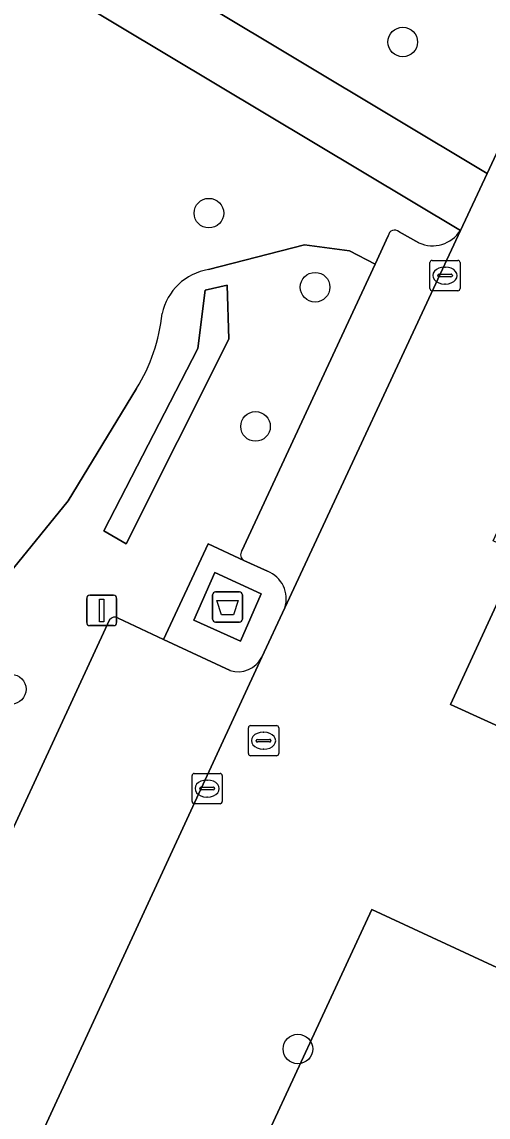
# Model space of a CAD drawing. Extents: x 160102 to 160934, y 382045 to 382923.
# Drawn here: x 160832.41 to 160847.81, y 382720.36 to 382756.55 of the extents above; entities that cross this region are included whole.
import ezdxf

# ---------------------------------------------------------------- set-up
doc = ezdxf.new("R2010")
doc.units = 0
for name, color, linetype in [('IMGEO_Afval_apart_plaats', 7, 'Continuous'), ('IMGEO_Boom', 7, 'Continuous'), ('IMGEO_Groenvoorziening', 7, 'Continuous'), ('IMGEO_Haag', 7, 'Continuous'), ('IMGEO_Kolk', 7, 'Continuous'), ('IMGEO_Lichtmast', 7, 'Continuous'), ('IMGEO_Parkeervlak_open', 7, 'Continuous'), ('IMGEO_Rijbaan_lokaal_open', 7, 'Continuous'), ('IMGEO_Rioolput', 7, 'Continuous'), ('IMGEO_Voetpad_gesloten', 7, 'Continuous'), ('IMGEO_Voetpad_open', 7, 'Continuous')]:
    doc.layers.add(name, color=color, linetype=linetype)

msp = doc.modelspace()

# ---------------------------------------------------------------- linework, layer by layer
at = {"layer": 'IMGEO_Afval_apart_plaats'}
for p, q in [((160838.711, 382736.815), (160838.711, 382737.615)), ((160838.711, 382737.615), (160838.711, 382736.815)), ((160838.811, 382737.715), (160839.601, 382737.715)), ((160839.601, 382737.715), (160838.811, 382737.715)), ((160839.701, 382737.615), (160839.701, 382736.815)), ((160839.701, 382736.815), (160839.701, 382737.615)), ((160839.601, 382736.715), (160838.811, 382736.715)), ((160838.811, 382736.715), (160839.601, 382736.715))]:
    msp.add_line(p, q, dxfattribs=at)
msp.add_lwpolyline([(160838.854, 382737.429), (160839.558, 382737.429), (160839.409, 382736.959), (160839.003, 382736.959), (160838.854, 382737.429)], dxfattribs=at)
for centre, start, end in [((160838.811, 382737.615), 90, 180), ((160838.811, 382737.615), 90, 180), ((160839.601, 382737.615), 0, 90), ((160839.601, 382737.615), 360, 90), ((160838.811, 382736.815), 180, 270), ((160838.811, 382736.815), 180, 270), ((160839.601, 382736.815), 270, 0), ((160839.601, 382736.815), 270, 0)]:
    msp.add_arc(centre, 0.1, start, end, dxfattribs=at)
at = {"layer": 'IMGEO_Boom'}
for centre in [(160844.995, 382755.882), (160838.591, 382750.227), (160842.098, 382747.781), (160840.131, 382743.18), (160832.066, 382734.498), (160841.53, 382722.612)]:
    msp.add_circle(centre, 0.489, dxfattribs=at)
at = {"layer": 'IMGEO_Groenvoorziening'}
for points in [[(160832.254, 382760.853), (160847.78, 382751.534), (160851.387, 382759.264)], [(160846.897, 382749.655), (160832.394, 382758.36), (160819.232, 382742.583)], [(160838.581, 382748.365), (160841.744, 382749.186), (160843.239, 382748.98), (160844.078, 382748.543), (160844.514, 382749.481)], [(160844.873, 382749.608), (160845.527, 382749.249)], [(160839.674, 382739.072), (160844.078, 382748.543), (160843.239, 382748.98), (160841.744, 382749.186), (160838.581, 382748.365)], [(160836.197, 382744.433), (160833.939, 382740.72), (160829.42, 382735.161), (160828.164, 382733.972)], [(160833.939, 382740.72), (160836.197, 382744.433)], [(160828.164, 382733.972), (160829.42, 382735.161), (160833.939, 382740.72)], [(160835.593, 382736.846), (160837.087, 382736.145), (160838.565, 382739.298), (160839.747, 382738.753)], [(160820.725, 382726.848), (160827.626, 382720.435), (160828.185, 382721.676), (160828.298, 382721.634), (160835.311, 382736.794)]]:
    msp.add_lwpolyline(points, dxfattribs=at)
for points in [[(160839.25, 382746.069), (160839.199, 382747.846), (160838.469, 382747.687), (160838.224, 382745.761), (160835.116, 382739.734), (160835.859, 382739.301)], [(160835.859, 382739.301), (160835.116, 382739.734), (160838.224, 382745.761), (160838.469, 382747.687), (160839.199, 382747.846), (160839.25, 382746.069)]]:
    msp.add_lwpolyline(points, close=True, dxfattribs=at)
for centre, radius, start, end in [((160844.725, 382749.456), 0.212, 45.7791, 173.1844), ((160845.981, 382750.233), 1.083, 245.2485, 327.7659), ((160838.884, 382746.505), 1.885, 99.2583, 167.6826), ((160838.884, 382746.505), 1.885, 99.2583, 167.6826), ((160831.262, 382747.502), 5.812, 328.122, 354.1211), ((160831.262, 382747.502), 5.812, 328.122, 354.1211), ((160839.865, 382738.948), 0.228, 147.0066, 238.7726), ((160835.48, 382736.67), 0.209, 57.1662, 143.7294)]:
    msp.add_arc(centre, radius, start, end, dxfattribs=at)
at = {"layer": 'IMGEO_Haag'}
msp.add_lwpolyline([(160839.25, 382746.069), (160839.199, 382747.846), (160838.469, 382747.687), (160838.224, 382745.761), (160835.116, 382739.734), (160835.859, 382739.301)], close=True, dxfattribs=at)
at = {"layer": 'IMGEO_Kolk'}
for p, q in [((160845.89, 382747.74), (160845.89, 382748.592)), ((160845.965, 382748.666), (160846.817, 382748.666)), ((160846.378, 382748.446), (160846.403, 382748.446)), ((160846.891, 382748.592), (160846.891, 382747.74)), ((160846.149, 382748.16), (160846.149, 382748.172)), ((160846.587, 382748.123), (160846.189, 382748.123)), ((160846.192, 382748.209), (160846.59, 382748.209)), ((160846.633, 382748.172), (160846.633, 382748.16)), ((160846.817, 382747.666), (160845.965, 382747.666)), ((160846.401, 382747.886), (160846.376, 382747.886)), ((160838.108, 382731.717), (160838.96, 382731.717)), ((160838.033, 382730.791), (160838.033, 382731.643)), ((160838.521, 382731.497), (160838.546, 382731.497)), ((160839.034, 382731.643), (160839.034, 382730.791)), ((160838.292, 382731.211), (160838.292, 382731.223)), ((160838.73, 382731.174), (160838.332, 382731.174)), ((160838.335, 382731.26), (160838.733, 382731.26)), ((160838.776, 382731.223), (160838.776, 382731.211)), ((160838.96, 382730.717), (160838.108, 382730.717)), ((160838.544, 382730.937), (160838.519, 382730.937))]:
    msp.add_line(p, q, dxfattribs=at)
for points in [[(160845.89, 382747.74), (160845.89, 382748.592)], [(160845.965, 382748.666), (160846.817, 382748.666)], [(160846.891, 382748.592), (160846.891, 382747.74)], [(160846.817, 382747.666), (160845.965, 382747.666)], [(160838.108, 382731.717), (160838.96, 382731.717)], [(160838.033, 382730.791), (160838.033, 382731.643)], [(160839.034, 382731.643), (160839.034, 382730.791)], [(160838.96, 382730.717), (160838.108, 382730.717)]]:
    msp.add_lwpolyline(points, dxfattribs=at)
for centre, radius, start, end in [((160845.967, 382748.59), 0.0765, 91.552, 178.448), ((160845.967, 382748.59), 0.0765, 91.552, 178.448), ((160846.815, 382748.59), 0.0765, 1.552, 88.448), ((160846.815, 382748.59), 0.0765, 1.552, 88.448), ((160846.189, 382748.169), 0.0403, 85.8775, 175.7526), ((160846.186, 382748.159), 0.0366, 178.938, 274.7102), ((160846.59, 382748.166), 0.043, 264.8664, 352.4533), ((160846.594, 382748.171), 0.0386, 1.7309, 96.639), ((160845.967, 382747.742), 0.0765, 181.552, 268.448), ((160845.967, 382747.742), 0.0765, 181.552, 268.448), ((160846.815, 382747.742), 0.0765, 271.552, 358.448), ((160846.815, 382747.742), 0.0765, 271.552, 358.448), ((160838.11, 382731.641), 0.0765, 91.552, 178.448), ((160838.11, 382731.641), 0.0765, 91.552, 178.448), ((160838.958, 382731.641), 0.0765, 1.552, 88.448), ((160838.958, 382731.641), 0.0765, 1.552, 88.448), ((160838.332, 382731.22), 0.0403, 85.8775, 175.7526), ((160838.329, 382731.21), 0.0366, 178.938, 274.7102), ((160838.733, 382731.217), 0.043, 264.8664, 352.4533), ((160838.737, 382731.222), 0.0386, 1.7309, 96.639), ((160838.11, 382730.793), 0.0765, 181.552, 268.448), ((160838.11, 382730.793), 0.0765, 181.552, 268.448), ((160838.958, 382730.793), 0.0765, 271.552, 358.448), ((160838.958, 382730.793), 0.0765, 271.552, 358.448)]:
    msp.add_arc(centre, radius, start, end, dxfattribs=at)
for centre, major_axis, ratio, start_param, end_param in [((160846.377, 382748.166), (-0.387, 0.002), 0.722429, 4.712389, 7.853982), ((160846.402, 382748.166), (-0.39, 0.002), 0.717154, 1.570796, 4.712389), ((160838.52, 382731.217), (-0.387, 0.002), 0.722429, 4.712389, 7.853982), ((160838.545, 382731.217), (-0.39, 0.002), 0.717154, 1.570796, 4.712389)]:
    msp.add_ellipse(centre, major_axis=major_axis, ratio=ratio, start_param=start_param, end_param=end_param, dxfattribs=at)
at = {"layer": 'IMGEO_Lichtmast'}
for p, q in [((160834.554, 382736.701), (160834.554, 382737.501)), ((160834.554, 382737.501), (160834.554, 382736.701)), ((160834.654, 382737.601), (160835.444, 382737.601)), ((160835.444, 382737.601), (160834.654, 382737.601)), ((160835.544, 382737.501), (160835.544, 382736.701)), ((160835.544, 382736.701), (160835.544, 382737.501)), ((160835.444, 382736.601), (160834.654, 382736.601)), ((160834.654, 382736.601), (160835.444, 382736.601))]:
    msp.add_line(p, q, dxfattribs=at)
msp.add_lwpolyline([(160834.974, 382737.476), (160835.124, 382737.476), (160835.124, 382736.726), (160834.974, 382736.726), (160834.974, 382737.476)], dxfattribs=at)
for centre, start, end in [((160834.654, 382737.501), 90, 180), ((160834.654, 382737.501), 90, 180), ((160835.444, 382737.501), 0, 90), ((160835.444, 382737.501), 360, 90), ((160834.654, 382736.701), 180, 270), ((160834.654, 382736.701), 180, 270), ((160835.444, 382736.701), 270, 0), ((160835.444, 382736.701), 270, 0)]:
    msp.add_arc(centre, 0.1, start, end, dxfattribs=at)
at = {"layer": 'IMGEO_Parkeervlak_open'}
for points in [[(160844.514, 382749.481), (160844.078, 382748.543), (160839.674, 382739.072)], [(160841.095, 382737.186), (160846.897, 382749.655)], [(160845.527, 382749.249), (160844.873, 382749.608)], [(160839.747, 382738.753), (160840.522, 382738.396)], [(160835.311, 382736.794), (160828.298, 382721.634)], [(160839.288, 382735.114), (160837.087, 382736.145), (160835.593, 382736.846)], [(160832.435, 382718.448), (160840.341, 382735.558)], [(160853.158, 382722.958), (160843.975, 382727.217), (160839.733, 382718.082), (160848.566, 382713.977), (160852.644, 382722.785)]]:
    msp.add_lwpolyline(points, dxfattribs=at)
msp.add_lwpolyline([(160859.907, 382733.781), (160848.871, 382738.983), (160846.571, 382733.999), (160857.674, 382728.939)], close=True, dxfattribs=at)
for centre, radius, start, end in [((160844.725, 382749.456), 0.212, 45.7791, 173.1844), ((160845.981, 382750.233), 1.083, 245.2485, 327.7659), ((160839.865, 382738.948), 0.228, 147.0066, 238.7726), ((160840.183, 382737.495), 0.963, 341.316, 69.3641), ((160835.48, 382736.67), 0.209, 57.1662, 143.7294), ((160839.547, 382735.97), 0.894, 253.1499, 332.5758)]:
    msp.add_arc(centre, radius, start, end, dxfattribs=at)
at = {"layer": 'IMGEO_Rijbaan_lokaal_open'}
for points in [[(160848.871, 382738.983), (160847.977, 382739.405), (160849.284, 382742.212), (160857.045, 382758.717), (160858.349, 382761.529), (160864.175, 382773.992), (160870.234, 382786.936), (160865.965, 382790.473), (160865.463, 382789.419), (160862.922, 382784.019), (160860.656, 382779.204), (160859.334, 382776.335), (160855.156, 382767.252), (160854.243, 382765.384), (160851.387, 382759.264), (160847.78, 382751.534), (160846.897, 382749.655), (160841.095, 382737.186), (160840.341, 382735.558), (160832.435, 382718.448), (160829.713, 382712.474)], [(160845.942, 382708.331), (160847.846, 382712.429), (160848.566, 382713.977), (160839.733, 382718.082), (160843.975, 382727.217), (160853.158, 382722.958), (160854.437, 382722.385), (160854.66, 382722.44), (160855.848, 382725.002), (160856.738, 382726.921), (160857.674, 382728.939), (160846.571, 382733.999), (160848.871, 382738.983)]]:
    msp.add_lwpolyline(points, dxfattribs=at)
at = {"layer": 'IMGEO_Rioolput'}
for p, q in [((160839.895, 382732.372), (160839.895, 382733.224)), ((160839.97, 382733.298), (160840.822, 382733.298)), ((160840.896, 382733.224), (160840.896, 382732.372)), ((160840.154, 382732.792), (160840.154, 382732.804)), ((160840.197, 382732.841), (160840.595, 382732.841)), ((160840.383, 382733.078), (160840.408, 382733.078)), ((160840.638, 382732.804), (160840.638, 382732.792)), ((160840.592, 382732.755), (160840.194, 382732.755)), ((160840.406, 382732.518), (160840.381, 382732.518)), ((160840.822, 382732.298), (160839.97, 382732.298))]:
    msp.add_line(p, q, dxfattribs=at)
for points in [[(160839.895, 382732.372), (160839.895, 382733.224)], [(160839.97, 382733.298), (160840.822, 382733.298)], [(160840.896, 382733.224), (160840.896, 382732.372)], [(160840.822, 382732.298), (160839.97, 382732.298)]]:
    msp.add_lwpolyline(points, dxfattribs=at)
for centre, radius, start, end in [((160839.972, 382733.222), 0.0765, 91.552, 178.448), ((160839.972, 382733.222), 0.0765, 91.552, 178.448), ((160840.82, 382733.222), 0.0765, 1.552, 88.448), ((160840.82, 382733.222), 0.0765, 1.552, 88.448), ((160840.194, 382732.801), 0.0403, 85.8775, 175.7526), ((160840.191, 382732.791), 0.0366, 178.938, 274.7102), ((160840.595, 382732.798), 0.043, 264.8664, 352.4533), ((160840.599, 382732.803), 0.0386, 1.7309, 96.639), ((160839.972, 382732.374), 0.0765, 181.552, 268.448), ((160839.972, 382732.374), 0.0765, 181.552, 268.448), ((160840.82, 382732.374), 0.0765, 271.552, 358.448), ((160840.82, 382732.374), 0.0765, 271.552, 358.448)]:
    msp.add_arc(centre, radius, start, end, dxfattribs=at)
for centre, major_axis, ratio, start_param, end_param in [((160840.382, 382732.798), (-0.387, 0.002), 0.722429, 4.712389, 7.853982), ((160840.407, 382732.798), (-0.39, 0.002), 0.717154, 1.570796, 4.712389)]:
    msp.add_ellipse(centre, major_axis=major_axis, ratio=ratio, start_param=start_param, end_param=end_param, dxfattribs=at)
at = {"layer": 'IMGEO_Voetpad_gesloten'}
msp.add_lwpolyline([(160840.313, 382737.646), (160838.785, 382738.35), (160838.095, 382736.781), (160839.638, 382736.086)], close=True, dxfattribs=at)
at = {"layer": 'IMGEO_Voetpad_open'}
for points in [[(160830.838, 382759.299), (160832.394, 382758.36), (160846.897, 382749.655), (160847.78, 382751.534), (160832.254, 382760.853)], [(160839.638, 382736.086), (160838.095, 382736.781), (160838.785, 382738.35), (160840.313, 382737.646)]]:
    msp.add_lwpolyline(points, close=True, dxfattribs=at)
for points in [[(160840.522, 382738.396), (160839.747, 382738.753), (160838.565, 382739.298), (160837.087, 382736.145), (160839.288, 382735.114)], [(160840.341, 382735.558), (160841.095, 382737.186)]]:
    msp.add_lwpolyline(points, dxfattribs=at)
for centre, radius, start, end in [((160840.183, 382737.495), 0.963, 341.316, 69.3641), ((160839.547, 382735.97), 0.894, 253.1499, 332.5758)]:
    msp.add_arc(centre, radius, start, end, dxfattribs=at)

doc.saveas('drawing.dxf')
